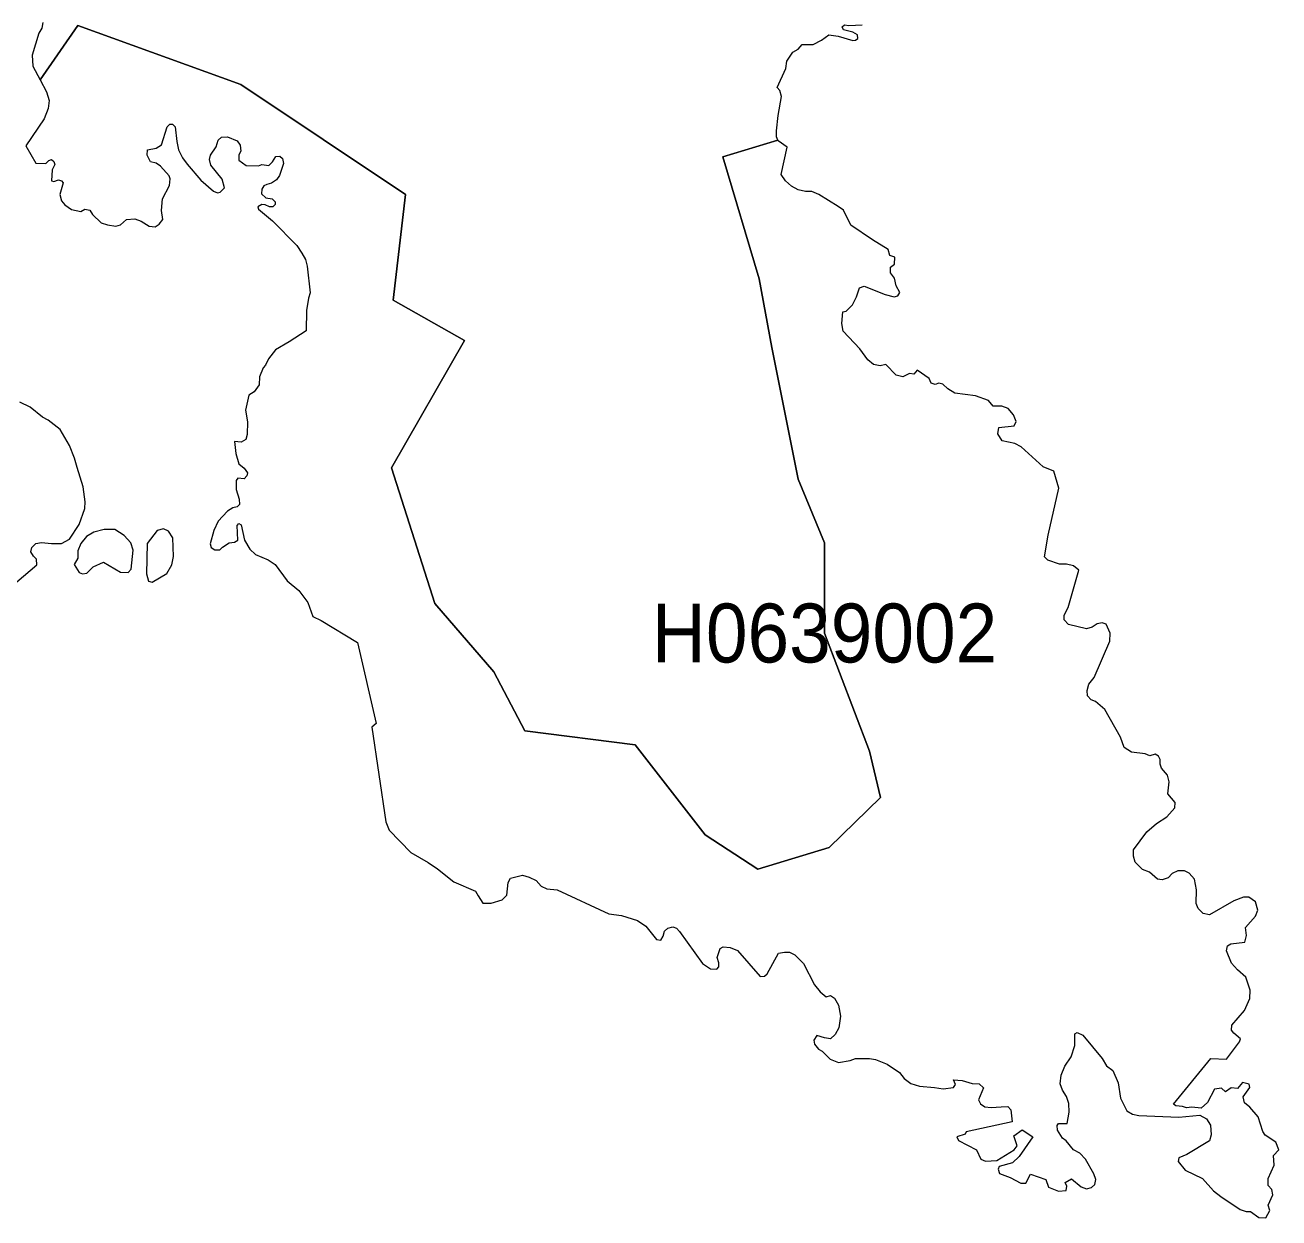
# Model space of a CAD drawing. Extents: x 369010 to 739155, y 6377141 to 6616555.
# Drawn here: x 437680 to 439808, y 6521189 to 6523215 of the extents above; entities that cross this region are included whole.
import ezdxf
from ezdxf.enums import TextEntityAlignment as Align

# ---------------------------------------------------------------- set-up
doc = ezdxf.new("R2010")
doc.units = 0
doc.header["$LTSCALE"] = 40
doc.layers.add('1', color=7, linetype='Continuous', lineweight=13)
doc.layers.add('2', color=7, linetype='Continuous')

msp = doc.modelspace()

# ---------------------------------------------------------------- linework, layer by layer
at = {"layer": '1'}
for points in [[(437709.59, 6523219.12), (437707.94, 6523209.19), (437703.14, 6523201.24), (437691.55, 6523163.68), (437692.71, 6523144.81), (437704.96, 6523121.64), (437769.34, 6523214.15), (438046.06, 6523114.02), (438325.43, 6522927), (438304.25, 6522747.76), (438425.56, 6522679.24), (438301.6, 6522463.1), (438375.08, 6522232.38), (438475.21, 6522116.37), (438528.01, 6522016.24), (438715.03, 6521992.57), (438833.69, 6521839.48), (438923.23, 6521781.55), (439044.55, 6521818.46), (439131.44, 6521902.87), (439113.07, 6521981.98), (439036.6, 6522182.4), (439036.6, 6522335.33), (438991.75, 6522443.4), (438947.07, 6522667.49), (438925.88, 6522783.68), (438863.82, 6522990.72), (438957.16, 6523019.52), (438955.17, 6523024.82), (438955.17, 6523034.91), (438957.99, 6523061.06), (438963.62, 6523093.34), (438960.97, 6523103.6), (438956.17, 6523108.89), (438970.73, 6523141.17), (438972.55, 6523153.25), (438982.98, 6523168.81), (438991.59, 6523173.77), (438998.54, 6523181.55), (439017.07, 6523181.88), (439031.64, 6523188.83), (439043.72, 6523198.27), (439059.61, 6523195.78), (439084.6, 6523188.34), (439089.4, 6523189.33), (439093.04, 6523192.14), (439092.38, 6523198.1), (439084.6, 6523202.4), (439068.71, 6523206.38), (439066.72, 6523211.67), (439070.2, 6523215.31), (439077.65, 6523213.82), (439100.49, 6523215.31)], [(439084.1, 6522739.65), (439091.05, 6522753.23), (439095.69, 6522768.29), (439103.63, 6522771.1), (439139.55, 6522757.2), (439154.61, 6522753.23), (439161.06, 6522754.71), (439164.37, 6522760.51), (439158.25, 6522772.09), (439155.1, 6522785), (439148.48, 6522793.94), (439148.81, 6522803.54), (439155.43, 6522808.83), (439155.77, 6522820.59), (439147.66, 6522823.4), (439144.51, 6522833.66), (439117.7, 6522849.88), (439081.29, 6522874.87), (439068.71, 6522900.52), (439059.61, 6522906.65), (439026.84, 6522926.84), (439014.92, 6522931.97), (439004, 6522932.14), (438991.75, 6522934.95), (438980.33, 6522941.4), (438970.4, 6522950.51), (438963.12, 6522960.93), (438973.05, 6523007.6), (438957.66, 6523018.2), (438957.16, 6523019.52), (438863.82, 6522990.72), (438925.88, 6522783.68), (438947.07, 6522667.49), (438991.75, 6522443.4), (439036.6, 6522335.33), (439036.6, 6522182.4), (439113.07, 6521981.98), (439131.44, 6521902.87), (439044.55, 6521818.46), (438923.23, 6521781.55), (438833.69, 6521839.48), (438715.03, 6521992.57), (438528.01, 6522016.24), (438475.21, 6522116.37), (438375.08, 6522232.38), (438301.6, 6522463.1), (438425.56, 6522679.24), (438304.25, 6522747.76), (438325.43, 6522927), (438046.06, 6523114.02), (437769.34, 6523214.15), (437704.96, 6523121.64)], [(437704.96, 6523121.64), (437715.72, 6523101.45), (437720.18, 6523086.38), (437718.86, 6523073.31), (437711.91, 6523055.44), (437680.63, 6523009.59), (437698.01, 6522980.13), (437714.56, 6522979.8), (437719.85, 6522984.77), (437724.16, 6522986.25), (437728.46, 6522983.11), (437730.28, 6522978.15), (437725.48, 6522968.71), (437724.16, 6522950.34), (437728.46, 6522949.18), (437736.4, 6522951.66), (437741.53, 6522950.51), (437744.02, 6522946.7), (437738.72, 6522926.84), (437741.2, 6522916.08), (437746.83, 6522909.63), (437758.42, 6522901.52), (437774.14, 6522898.21), (437780.92, 6522902.34), (437789.2, 6522900.52), (437794.16, 6522892.91), (437808.73, 6522879.01), (437819.32, 6522875.37), (437833.39, 6522873.38), (437841.33, 6522875.7), (437851.43, 6522884.8), (437865.66, 6522885.46), (437876.42, 6522881.82), (437890.32, 6522873.38), (437900.09, 6522872.39), (437907.04, 6522876.86), (437913.66, 6522884.8), (437911.18, 6522899.7), (437912.83, 6522919.39), (437924.75, 6522942.23), (437925.57, 6522953.65), (437923.92, 6522958.62), (437909.69, 6522975), (437902.24, 6522980.13), (437892.64, 6522982.61), (437886.68, 6522994.03), (437887.51, 6523002.81), (437901.91, 6523005.95), (437911.01, 6523011.58), (437920.61, 6523042.03), (437925.08, 6523046.33), (437930.04, 6523046.5), (437934.51, 6523042.03), (437936.99, 6523017.04), (437939.81, 6523003.14), (437946.92, 6522989.23), (437954.54, 6522978.31), (437977.87, 6522951.33), (437999.55, 6522932.47), (438006.01, 6522929.98), (438010.64, 6522930.81), (438018.26, 6522938.09), (438014.28, 6522952.82), (437995.09, 6522976.66), (437992.6, 6522986.42), (437994.26, 6522994.03), (438004.02, 6523007.94), (438007.33, 6523019.52), (438012.96, 6523024.65), (438023.22, 6523024.82), (438039.61, 6523018.2), (438044.9, 6523010.58), (438045.73, 6523000.65), (438042.42, 6522994.53), (438042.42, 6522985.26), (438054.67, 6522976.16), (438075.52, 6522975.66), (438081.15, 6522977.81), (438093.06, 6522976.16), (438099.68, 6522982.28), (438105.31, 6522991.39), (438111.77, 6522992.21), (438116.24, 6522987.91), (438118.06, 6522979.47), (438111.44, 6522959.11), (438106.14, 6522952.16), (438098.03, 6522946.04), (438090.09, 6522944.22), (438084.79, 6522941.57), (438081.15, 6522936.11), (438080.82, 6522928.33), (438088.43, 6522921.54), (438099.19, 6522919.39), (438104.15, 6522914.43), (438104.15, 6522910.12), (438100.35, 6522905.99), (438094.22, 6522905.99), (438086.94, 6522909.3), (438081.31, 6522910.12), (438074.86, 6522905.99)], [(438074.86, 6522905.99), (438076.02, 6522902.18), (438099.68, 6522882.32), (438140.73, 6522840.61), (438149.5, 6522827.21), (438155.46, 6522816.45), (438158.44, 6522805.52), (438163.73, 6522759.85), (438160.92, 6522750.91), (438157.45, 6522730.05), (438156.45, 6522695.63), (438127.99, 6522676.6), (438104.48, 6522663.52), (438092.57, 6522647.96), (438087.77, 6522637.37), (438083.96, 6522632.74), (438077.51, 6522617.18), (438077.01, 6522603.78), (438068.57, 6522591.86), (438059.47, 6522586.56), (438053.84, 6522560.58), (438057.32, 6522540.88), (438056.49, 6522519.7), (438054.01, 6522511.09), (438046.39, 6522506.29), (438035.14, 6522507.45), (438037.29, 6522487.09), (438042.25, 6522469.88), (438051.69, 6522462.6), (438056.82, 6522454.49), (438056.16, 6522449.36), (438051.69, 6522444.23), (438040.93, 6522445.39), (438038.12, 6522441.42), (438037.79, 6522426.19), (438042.92, 6522409.97), (438043.41, 6522400.54), (438039.77, 6522396.4), (438031.99, 6522395.24), (438023.39, 6522389.12), (438007.17, 6522372.4), (437999.72, 6522356.35), (437993.6, 6522333.84), (437995.58, 6522327.38), (438001.38, 6522323.74), (438009.98, 6522323.74), (438014.78, 6522328.21), (438025.87, 6522335.66), (438035.3, 6522336.49), (438040.93, 6522340.13), (438039.28, 6522364.95), (438042.59, 6522368.59), (438046.39, 6522366.28), (438052.02, 6522339.96), (438060.96, 6522324.9), (438070.72, 6522315.96), (438092.07, 6522306.7), (438103.99, 6522298.92), (438124.68, 6522271.11), (438144.21, 6522254.73), (438159.43, 6522234.37), (438168.04, 6522210.21), (438181.94, 6522203.75), (438243.84, 6522166.18), (438275.28, 6522028.98), (438268.33, 6522022.69), (438292.17, 6521861.82), (438297.46, 6521847.92), (438334.2, 6521809.69), (438363.5, 6521792.64), (438379.72, 6521782.05), (438407.52, 6521759.87), (438444.1, 6521743.98), (438448.9, 6521736.37), (438456.35, 6521723.62), (438470.91, 6521723.79), (438489.28, 6521729.09), (438497.39, 6521737.2), (438499.54, 6521758.71), (438503.51, 6521766.16), (438523.87, 6521770.96), (438534.96, 6521767.65), (438547.21, 6521762.02), (438555.32, 6521752.59), (438565.08, 6521748.28), (438582.63, 6521746.13), (438670.51, 6521705.42), (438692.19, 6521702.94), (438718.84, 6521694.5), (438733.07, 6521684.73), (438751.44, 6521662.22), (438758.72, 6521660.9), (438762.86, 6521667.52), (438765.18, 6521676.13), (438770.31, 6521681.42), (438778.91, 6521683.41), (438785.37, 6521681.42), (438790.33, 6521675.63), (438829.39, 6521621.01), (438843.13, 6521612.41)], [(439731.06, 6521727.43), (439690.01, 6521703.76), (439679.25, 6521706.25), (439670.81, 6521714.36), (439667.5, 6521722.96), (439667.67, 6521746.3), (439664.52, 6521764.17), (439655.59, 6521774.77), (439647.31, 6521778.41), (439636.06, 6521778.41), (439626.46, 6521773.94), (439620, 6521766.99), (439609.58, 6521763.35), (439601.63, 6521764.5), (439588.06, 6521776.26), (439576.31, 6521780.89), (439564.06, 6521793.47), (439561.08, 6521803.56), (439561.25, 6521814.16), (439583.92, 6521845.1), (439600.14, 6521859.17), (439617.69, 6521870.1), (439631.09, 6521885.65), (439631.92, 6521894.59), (439619.18, 6521909.15), (439621.66, 6521929.51), (439618.85, 6521940.93), (439608.58, 6521953.18), (439606.43, 6521959.63), (439606.43, 6521967.74), (439603.45, 6521973.04), (439597.83, 6521976.85), (439588.56, 6521973.87), (439580.78, 6521977.51), (439557.77, 6521980.16), (439545.36, 6521987.77), (439539.07, 6522005.31), (439512.43, 6522052.65), (439496.54, 6522066.05), (439489.09, 6522068.87), (439483.13, 6522075.82), (439482.64, 6522084.92), (439485.45, 6522095.35), (439494.39, 6522106.93), (439520.87, 6522168.83), (439521.2, 6522182.4), (439514.74, 6522197.46), (439507.63, 6522199.61), (439499.52, 6522197.96), (439490.91, 6522192.33), (439481.15, 6522189.68), (439450.53, 6522196.8), (439443.58, 6522204.91), (439443.58, 6522212.52), (439450.03, 6522225.76), (439468.4, 6522289.32), (439459.3, 6522296.77), (439447.55, 6522299.58), (439435.14, 6522299.58), (439415.77, 6522306.03), (439409.81, 6522311.5), (439416.27, 6522348.57), (439434.31, 6522428.51), (439425.87, 6522457.14), (439407.5, 6522464.59), (439370.59, 6522498.35), (439359.5, 6522504.47), (439338.15, 6522508.61), (439330.54, 6522520.36), (439332.52, 6522531.12), (439358.67, 6522534.26), (439361.98, 6522541.38), (439357.35, 6522552.63), (439348.08, 6522563.39), (439337.32, 6522567.53), (439322.59, 6522567.53), (439314.65, 6522577.29), (439292.8, 6522584.91), (439257.55, 6522589.87), (439245.63, 6522597.15), (439237.19, 6522604.93), (439230.57, 6522606.59), (439224.28, 6522604.27), (439217.83, 6522606.59), (439214.19, 6522614.7), (439194, 6522628.77), (439188.04, 6522622.15), (439180.59, 6522623.3), (439169.67, 6522617.68), (439158.41, 6522619.99), (439140.87, 6522638.53), (439131.27, 6522636.38), (439119.85, 6522638.53), (439110.09, 6522646.14), (439096.68, 6522665.01), (439068.21, 6522695.13), (439065.73, 6522707.88), (439067.55, 6522727.9), (439073.18, 6522728.73), (439084.1, 6522739.65)], [(437639.25, 6522246.95), (437699.33, 6522297.92), (437699, 6522307.69), (437693.7, 6522312.65), (437689.23, 6522320.43), (437690.89, 6522327.71), (437697.84, 6522334.33), (437707.61, 6522335.99), (437724.16, 6522334.17), (437741.53, 6522334.17), (437754.77, 6522341.95), (437771.16, 6522366.44), (437781.25, 6522393.92), (437781.59, 6522405.34), (437777.94, 6522430.49), (437767.85, 6522463.59), (437763.71, 6522479.15), (437755.11, 6522500.83), (437739.22, 6522527.81), (437718.86, 6522543.7), (437709.26, 6522548.66), (437688.24, 6522565.71), (437670.7, 6522574.65)], [(439446.72, 6521320.29), (439440.27, 6521324.43), (439431.99, 6521338.17), (439431.5, 6521346.11), (439433.98, 6521349.59), (439448.21, 6521349.59), (439452.02, 6521368.78), (439451.19, 6521383.51), (439447.55, 6521395.43), (439440.27, 6521406.02), (439436.63, 6521416.95), (439438.28, 6521431.68), (439444.4, 6521446.74), (439455.33, 6521462.63), (439461.45, 6521481.99), (439461.45, 6521501.68), (439465.26, 6521504), (439474.86, 6521499.7), (439507.63, 6521460.14), (439514.91, 6521447.56), (439526.16, 6521439.62), (439534.77, 6521418.44), (439538.74, 6521392.45), (439549.67, 6521370.94), (439559.1, 6521365.47), (439570.02, 6521363.16), (439638.04, 6521360.18), (439673.46, 6521363.98), (439684.72, 6521357.53), (439691.67, 6521346.77), (439692.83, 6521330.55), (439689.85, 6521319.96), (439651.28, 6521297.12), (439638.21, 6521291.49), (439637.05, 6521284.87), (439648.64, 6521270.14), (439677.93, 6521256.08), (439696.96, 6521235.22), (439709.21, 6521225.79), (439741.98, 6521203.45), (439752.41, 6521200.14), (439759.69, 6521200.14), (439773.92, 6521190.04), (439785.67, 6521189.21), (439792.29, 6521201.79), (439789.81, 6521211.06), (439797.42, 6521228.6), (439795.94, 6521237.54), (439789.31, 6521244.49), (439789.31, 6521255.91), (439799.58, 6521278.92), (439798.91, 6521295.14), (439807.85, 6521304.57), (439802.56, 6521317.97), (439784.68, 6521329.73), (439780.71, 6521335.85), (439772.43, 6521360.67), (439758.7, 6521377.39), (439749.43, 6521384.67), (439747.28, 6521394.6), (439758.37, 6521410.49), (439757.54, 6521416.61), (439746.12, 6521418.93), (439737.68, 6521409.17), (439726.92, 6521410.33), (439717.32, 6521403.21), (439710.2, 6521409.5), (439698.78, 6521408.01), (439686.37, 6521385.5), (439675.94, 6521375.74), (439660.06, 6521377.06), (439650.95, 6521376.23), (439644.17, 6521378.55), (439633.08, 6521379.54), (439629.11, 6521382.19), (439692.5, 6521459.65), (439718.64, 6521458.98), (439740.99, 6521488.28), (439742.81, 6521493.57), (439731.55, 6521503.01), (439727.42, 6521508.14), (439727.75, 6521516.41), (439749.43, 6521541.24), (439758.2, 6521562.09), (439759.03, 6521576.16), (439751.58, 6521598.17), (439737.35, 6521610.59), (439727.58, 6521621.84), (439718.64, 6521643.02), (439720.47, 6521651.3), (439726.26, 6521654.44), (439749.76, 6521657.26), (439753.07, 6521668.84), (439751.08, 6521682.58), (439768.13, 6521701.45), (439772.27, 6521711.87), (439768.13, 6521726.11), (439756.88, 6521733.89), (439747.44, 6521734.05), (439731.06, 6521727.43)], [(438843.13, 6521612.41), (438853.56, 6521611.58), (438857.36, 6521615.39), (438857.36, 6521622.17), (438854.05, 6521631.27), (438859.35, 6521646.67), (438864.64, 6521649.48), (438876.56, 6521648.65), (438888.81, 6521643.36), (438927.04, 6521599.33), (438934.49, 6521599.5), (438939.45, 6521603.47), (438958.65, 6521638.89), (438968.75, 6521640.71), (438977.02, 6521640.54), (438985.96, 6521636.24), (439001.02, 6521621.34), (439019.56, 6521584.77), (439028.99, 6521573.35), (439039.58, 6521564.91), (439046.7, 6521566.89), (439053.65, 6521562.42), (439060.27, 6521550.51), (439063.91, 6521531.81), (439060.93, 6521511.78), (439054.81, 6521500.86), (439046.53, 6521493.57), (439036.44, 6521495.06), (439023.69, 6521498.87), (439018.4, 6521491.09), (439019.39, 6521484.47), (439026.18, 6521475.87), (439032.8, 6521472.22), (439045.87, 6521458.82), (439060.1, 6521453.19), (439079.96, 6521456.34), (439089.4, 6521460.14), (439113.07, 6521459.65), (439123.33, 6521458.16), (439142.69, 6521450.38), (439163.71, 6521436.14), (439171.82, 6521426.21), (439183.24, 6521417.28), (439197.64, 6521412.81), (439223.46, 6521410.82), (439237.69, 6521408.34), (439255.23, 6521410.82), (439259.04, 6521415.62), (439255.4, 6521423.73), (439270.46, 6521422.57), (439287.18, 6521417.28), (439299.09, 6521416.78), (439306.54, 6521410.33), (439297.93, 6521389.97), (439301.08, 6521382.69), (439308.86, 6521377.72), (439319.45, 6521376.56), (439336.17, 6521377.89), (439347.92, 6521378.55), (439352.55, 6521372.92), (439355.03, 6521352.4), (439276.75, 6521335.52), (439275.09, 6521331.21), (439261.03, 6521326.75), (439263.84, 6521320.62), (439294.29, 6521304.73), (439301.91, 6521289.01), (439310.02, 6521285.7), (439329.21, 6521286.86), (439358.18, 6521304.73), (439363.47, 6521311.85), (439357.85, 6521328.57), (439371.75, 6521338.66), (439389.95, 6521326.75), (439366.78, 6521293.31), (439355.36, 6521282.89), (439333.02, 6521276.27), (439331.37, 6521272.13), (439333.68, 6521264.52), (439351.72, 6521257.9), (439369.6, 6521248.3), (439378.2, 6521248.3), (439386.31, 6521263.69), (439412.46, 6521254.26), (439416.6, 6521241.68), (439433.48, 6521234.73), (439446.89, 6521235.55), (439447.71, 6521243.33), (439444.9, 6521249.29), (439455.82, 6521255.58), (439472.04, 6521242.01), (439481.48, 6521238.86), (439489.92, 6521240.85), (439495.21, 6521246.15), (439496.87, 6521254.75), (439493.72, 6521264.02), (439479.33, 6521289.01), (439469.73, 6521299.11), (439459.13, 6521304.73), (439446.72, 6521320.29)]]:
    msp.add_lwpolyline(points, dxfattribs=at)
for points in [[(437831.9, 6522358), (437814.02, 6522358.33), (437796.32, 6522353.86), (437783.74, 6522346.42), (437774.3, 6522334.33), (437769.01, 6522321.92), (437769.01, 6522309.34), (437762.88, 6522298.75), (437771.16, 6522285.18), (437776.79, 6522282.86), (437784.4, 6522284.02), (437795.16, 6522294.94), (437812.7, 6522302.89), (437841.66, 6522285.68), (437854.41, 6522285.35), (437859.7, 6522290.97), (437863.01, 6522322.91), (437858.88, 6522335.49), (437847.79, 6522348.24)], [(437914.65, 6522359.49), (437903.89, 6522356.68), (437886.52, 6522334.17), (437885.69, 6522283.19), (437889.33, 6522270.45), (437895.29, 6522268.96), (437920.28, 6522283.69), (437928.88, 6522298.25), (437931.7, 6522312.16), (437930.54, 6522344.1), (437923.26, 6522355.52)]]:
    msp.add_lwpolyline(points, close=True, dxfattribs=at)

# ---------------------------------------------------------------- texts
at = {"layer": '2', "width": 0.95}
msp.add_text('H0639002', height=100, dxfattribs=at).set_placement((439036.6, 6522132.4), align=Align.CENTER)

doc.saveas('drawing.dxf')
